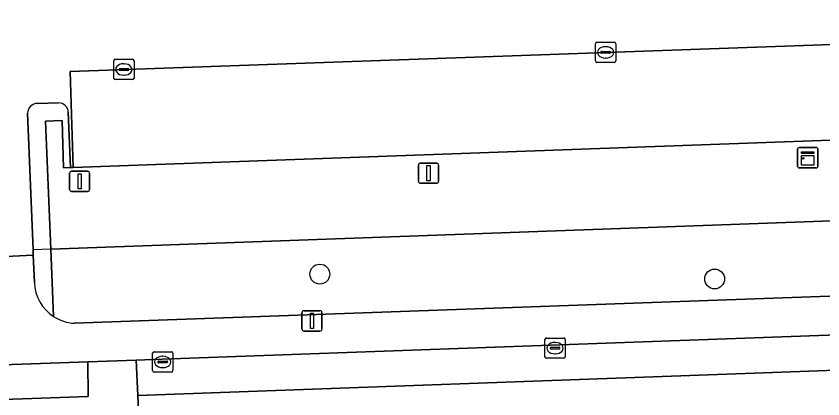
# Model space of a CAD drawing. Extents: x 160554 to 161248, y 385329 to 386506.
# Drawn here: x 160849.63 to 160889.36, y 386154.93 to 386173.79 of the extents above; entities that cross this region are included whole.
import ezdxf

# ---------------------------------------------------------------- set-up
doc = ezdxf.new("R2010")
doc.units = 0
for name, color, linetype in [('IMGEO_Boom', 7, 'Continuous'), ('IMGEO_Groenvoorziening', 7, 'Continuous'), ('IMGEO_Hek', 7, 'Continuous'), ('IMGEO_Kast', 7, 'Continuous'), ('IMGEO_Kolk', 7, 'Continuous'), ('IMGEO_Lichtmast', 7, 'Continuous'), ('IMGEO_Parkeervlak_open', 7, 'Continuous'), ('IMGEO_Rijbaan_lokaal_gesloten', 7, 'Continuous'), ('IMGEO_Rijbaan_lokaal_open', 7, 'Continuous'), ('IMGEO_Voetpad_halfverhard', 7, 'Continuous'), ('IMGEO_Voetpad_open', 7, 'Continuous')]:
    doc.layers.add(name, color=color, linetype=linetype)

msp = doc.modelspace()

# ---------------------------------------------------------------- linework, layer by layer
at = {"layer": 'IMGEO_Boom'}
for centre in [(160864.582, 386161.077), (160884.026, 386160.839)]:
    msp.add_circle(centre, 0.489, dxfattribs=at)
at = {"layer": 'IMGEO_Groenvoorziening'}
msp.add_lwpolyline([(160929.326, 386169.103), (160852.434, 386166.33), (160852.306, 386166.329), (160851.964, 386166.323), (160851.895, 386168.64), (160851.07, 386168.617), (160851.33, 386162.312), (160905.175, 386164.259), (160930.967, 386165.192), (160930.714, 386171.592), (160929.891, 386171.562), (160929.978, 386169.127)], close=True, dxfattribs=at)
for points in [[(160905.175, 386164.259), (160851.33, 386162.312), (160851.467, 386158.992)], [(160852.492, 386158.653), (160905.302, 386160.553), (160905.175, 386164.259)]]:
    msp.add_lwpolyline(points, dxfattribs=at)
msp.add_arc((160852.611, 386160.733), 2.083, 236.6816, 266.717, dxfattribs=at)
at = {"layer": 'IMGEO_Hek'}
msp.add_lwpolyline([(160905.175, 386164.259), (160850.44, 386162.28)], dxfattribs=at)
at = {"layer": 'IMGEO_Kast'}
for p, q in [((160888.108, 386166.388), (160888.108, 386167.229)), ((160888.108, 386167.229), (160888.108, 386166.388)), ((160888.183, 386167.313), (160889.024, 386167.313)), ((160889.024, 386167.313), (160888.183, 386167.313)), ((160889.108, 386167.238), (160889.108, 386166.397)), ((160889.108, 386166.397), (160889.108, 386167.238)), ((160889.033, 386166.313), (160888.192, 386166.313)), ((160888.192, 386166.313), (160889.033, 386166.313))]:
    msp.add_line(p, q, dxfattribs=at)
for points in [[(160888.303, 386167.103), (160888.903, 386167.103), (160888.903, 386167.018), (160888.303, 386167.018), (160888.303, 386167.103)], [(160888.303, 386166.928), (160888.903, 386166.928), (160888.903, 386166.439), (160888.303, 386166.439), (160888.303, 386166.928)]]:
    msp.add_lwpolyline(points, dxfattribs=at)
msp.add_circle((160888.387, 386166.777), 0.0377, dxfattribs=at)
for centre, start, end in [((160888.186, 386167.235), 92.4484, 184.2845), ((160888.186, 386167.235), 92.4484, 184.2845), ((160889.03, 386167.235), 2.4484, 94.2845), ((160889.03, 386167.235), 2.4484, 94.2845), ((160888.186, 386166.391), 182.4484, 274.2845), ((160888.186, 386166.391), 182.4484, 274.2845), ((160889.03, 386166.391), 272.4484, 4.2845), ((160889.03, 386166.391), 272.4484, 4.2845)]:
    msp.add_arc(centre, 0.0779, start, end, dxfattribs=at)
at = {"layer": 'IMGEO_Kolk'}
for p, q in [((160878.155, 386171.58), (160878.155, 386172.432)), ((160878.23, 386172.506), (160879.082, 386172.506)), ((160878.643, 386172.286), (160878.668, 386172.286)), ((160879.156, 386172.432), (160879.156, 386171.58)), ((160878.414, 386172), (160878.414, 386172.012)), ((160878.852, 386171.963), (160878.454, 386171.963)), ((160878.457, 386172.049), (160878.855, 386172.049)), ((160878.898, 386172.012), (160878.898, 386172)), ((160854.43, 386170.736), (160854.43, 386171.588)), ((160854.505, 386171.662), (160855.357, 386171.662)), ((160854.918, 386171.442), (160854.943, 386171.442)), ((160855.431, 386171.588), (160855.431, 386170.736)), ((160879.082, 386171.506), (160878.23, 386171.506)), ((160878.666, 386171.726), (160878.641, 386171.726)), ((160854.689, 386171.156), (160854.689, 386171.168)), ((160855.127, 386171.119), (160854.729, 386171.119)), ((160854.732, 386171.205), (160855.13, 386171.205)), ((160855.173, 386171.168), (160855.173, 386171.156)), ((160855.357, 386170.662), (160854.505, 386170.662)), ((160854.941, 386170.882), (160854.916, 386170.882)), ((160875.742, 386157.929), (160876.594, 386157.929)), ((160875.667, 386157.003), (160875.667, 386157.855)), ((160875.969, 386157.472), (160876.367, 386157.472)), ((160876.155, 386157.709), (160876.18, 386157.709)), ((160876.668, 386157.855), (160876.668, 386157.003)), ((160856.345, 386156.322), (160856.345, 386157.174)), ((160856.42, 386157.248), (160857.272, 386157.248)), ((160857.346, 386157.174), (160857.346, 386156.322)), ((160875.926, 386157.423), (160875.926, 386157.435)), ((160876.364, 386157.386), (160875.966, 386157.386)), ((160876.178, 386157.149), (160876.153, 386157.149)), ((160876.41, 386157.435), (160876.41, 386157.423)), ((160856.604, 386156.742), (160856.604, 386156.754)), ((160857.042, 386156.705), (160856.644, 386156.705)), ((160856.647, 386156.791), (160857.045, 386156.791)), ((160856.833, 386157.028), (160856.858, 386157.028)), ((160857.088, 386156.754), (160857.088, 386156.742)), ((160876.594, 386156.929), (160875.742, 386156.929)), ((160856.856, 386156.468), (160856.831, 386156.468)), ((160857.272, 386156.248), (160856.42, 386156.248))]:
    msp.add_line(p, q, dxfattribs=at)
for points in [[(160878.155, 386171.58), (160878.155, 386172.432)], [(160878.23, 386172.506), (160879.082, 386172.506)], [(160879.156, 386172.432), (160879.156, 386171.58)], [(160854.43, 386170.736), (160854.43, 386171.588)], [(160854.505, 386171.662), (160855.357, 386171.662)], [(160855.431, 386171.588), (160855.431, 386170.736)], [(160879.082, 386171.506), (160878.23, 386171.506)], [(160855.357, 386170.662), (160854.505, 386170.662)], [(160875.742, 386157.929), (160876.594, 386157.929)], [(160875.667, 386157.003), (160875.667, 386157.855)], [(160876.668, 386157.855), (160876.668, 386157.003)], [(160856.345, 386156.322), (160856.345, 386157.174)], [(160856.42, 386157.248), (160857.272, 386157.248)], [(160857.346, 386157.174), (160857.346, 386156.322)], [(160876.594, 386156.929), (160875.742, 386156.929)], [(160857.272, 386156.248), (160856.42, 386156.248)]]:
    msp.add_lwpolyline(points, dxfattribs=at)
for centre, radius, start, end in [((160878.232, 386172.43), 0.0765, 91.552, 178.448), ((160878.232, 386172.43), 0.0765, 91.552, 178.448), ((160879.08, 386172.43), 0.0765, 1.552, 88.448), ((160879.08, 386172.43), 0.0765, 1.552, 88.448), ((160878.454, 386172.009), 0.0403, 85.8775, 175.7526), ((160878.451, 386171.999), 0.0366, 178.938, 274.7102), ((160878.855, 386172.006), 0.043, 264.8664, 352.4533), ((160878.859, 386172.011), 0.0386, 1.7309, 96.639), ((160854.507, 386171.586), 0.0765, 91.552, 178.448), ((160854.507, 386171.586), 0.0765, 91.552, 178.448), ((160855.355, 386171.586), 0.0765, 1.552, 88.448), ((160855.355, 386171.586), 0.0765, 1.552, 88.448), ((160878.232, 386171.582), 0.0765, 181.552, 268.448), ((160878.232, 386171.582), 0.0765, 181.552, 268.448), ((160879.08, 386171.582), 0.0765, 271.552, 358.448), ((160879.08, 386171.582), 0.0765, 271.552, 358.448), ((160854.729, 386171.165), 0.0403, 85.8775, 175.7526), ((160854.726, 386171.155), 0.0366, 178.938, 274.7102), ((160855.13, 386171.162), 0.043, 264.8664, 352.4533), ((160855.134, 386171.167), 0.0386, 1.7309, 96.639), ((160854.507, 386170.738), 0.0765, 181.552, 268.448), ((160854.507, 386170.738), 0.0765, 181.552, 268.448), ((160855.355, 386170.738), 0.0765, 271.552, 358.448), ((160855.355, 386170.738), 0.0765, 271.552, 358.448), ((160875.744, 386157.853), 0.0765, 91.552, 178.448), ((160875.744, 386157.853), 0.0765, 91.552, 178.448), ((160876.592, 386157.853), 0.0765, 1.552, 88.448), ((160876.592, 386157.853), 0.0765, 1.552, 88.448), ((160875.966, 386157.432), 0.0403, 85.8775, 175.7526), ((160876.371, 386157.434), 0.0386, 1.7309, 96.639), ((160856.422, 386157.172), 0.0765, 91.552, 178.448), ((160856.422, 386157.172), 0.0765, 91.552, 178.448), ((160857.27, 386157.172), 0.0765, 1.552, 88.448), ((160857.27, 386157.172), 0.0765, 1.552, 88.448), ((160875.963, 386157.422), 0.0366, 178.938, 274.7102), ((160876.367, 386157.429), 0.043, 264.8664, 352.4533), ((160856.644, 386156.751), 0.0403, 85.8775, 175.7526), ((160856.641, 386156.741), 0.0366, 178.938, 274.7102), ((160857.045, 386156.748), 0.043, 264.8664, 352.4533), ((160857.049, 386156.753), 0.0386, 1.7309, 96.639), ((160875.744, 386157.005), 0.0765, 181.552, 268.448), ((160875.744, 386157.005), 0.0765, 181.552, 268.448), ((160876.592, 386157.005), 0.0765, 271.552, 358.448), ((160876.592, 386157.005), 0.0765, 271.552, 358.448), ((160856.422, 386156.324), 0.0765, 181.552, 268.448), ((160856.422, 386156.324), 0.0765, 181.552, 268.448), ((160857.27, 386156.324), 0.0765, 271.552, 358.448), ((160857.27, 386156.324), 0.0765, 271.552, 358.448)]:
    msp.add_arc(centre, radius, start, end, dxfattribs=at)
for centre, major_axis, ratio, start_param, end_param in [((160878.642, 386172.006), (-0.387, 0.002), 0.722429, 4.712389, 7.853982), ((160878.667, 386172.006), (-0.39, 0.002), 0.717154, 1.570796, 4.712389), ((160854.917, 386171.162), (-0.387, 0.002), 0.722429, 4.712389, 7.853982), ((160854.942, 386171.162), (-0.39, 0.002), 0.717154, 1.570796, 4.712389), ((160876.154, 386157.429), (-0.387, 0.002), 0.722429, 4.712389, 7.853982), ((160876.179, 386157.429), (-0.39, 0.002), 0.717154, 1.570796, 4.712389), ((160856.832, 386156.748), (-0.387, 0.002), 0.722429, 4.712389, 7.853982), ((160856.857, 386156.748), (-0.39, 0.002), 0.717154, 1.570796, 4.712389)]:
    msp.add_ellipse(centre, major_axis=major_axis, ratio=ratio, start_param=start_param, end_param=end_param, dxfattribs=at)
at = {"layer": 'IMGEO_Lichtmast'}
for p, q in [((160869.44, 386165.651), (160869.44, 386166.451)), ((160869.44, 386166.451), (160869.44, 386165.651)), ((160869.54, 386166.551), (160870.33, 386166.551)), ((160870.33, 386166.551), (160869.54, 386166.551)), ((160870.43, 386166.451), (160870.43, 386165.651)), ((160870.43, 386165.651), (160870.43, 386166.451)), ((160852.255, 386165.249), (160852.255, 386166.049)), ((160852.255, 386166.049), (160852.255, 386165.249)), ((160852.355, 386166.149), (160853.145, 386166.149)), ((160853.145, 386166.149), (160852.355, 386166.149)), ((160853.245, 386166.049), (160853.245, 386165.249)), ((160853.245, 386165.249), (160853.245, 386166.049)), ((160870.33, 386165.551), (160869.54, 386165.551)), ((160869.54, 386165.551), (160870.33, 386165.551)), ((160853.145, 386165.149), (160852.355, 386165.149)), ((160852.355, 386165.149), (160853.145, 386165.149)), ((160863.697, 386158.374), (160863.697, 386159.174)), ((160863.697, 386159.174), (160863.697, 386158.374)), ((160863.797, 386159.274), (160864.587, 386159.274)), ((160864.587, 386159.274), (160863.797, 386159.274)), ((160864.687, 386159.174), (160864.687, 386158.374)), ((160864.687, 386158.374), (160864.687, 386159.174)), ((160864.587, 386158.274), (160863.797, 386158.274)), ((160863.797, 386158.274), (160864.587, 386158.274))]:
    msp.add_line(p, q, dxfattribs=at)
for points in [[(160869.86, 386166.426), (160870.01, 386166.426), (160870.01, 386165.676), (160869.86, 386165.676), (160869.86, 386166.426)], [(160852.675, 386166.024), (160852.825, 386166.024), (160852.825, 386165.274), (160852.675, 386165.274), (160852.675, 386166.024)], [(160864.117, 386159.149), (160864.267, 386159.149), (160864.267, 386158.399), (160864.117, 386158.399), (160864.117, 386159.149)]]:
    msp.add_lwpolyline(points, dxfattribs=at)
for centre, start, end in [((160869.54, 386166.451), 90, 180), ((160869.54, 386166.451), 90, 180), ((160870.33, 386166.451), 0, 90), ((160870.33, 386166.451), 360, 90), ((160852.355, 386166.049), 90, 180), ((160852.355, 386166.049), 90, 180), ((160853.145, 386166.049), 0, 90), ((160853.145, 386166.049), 360, 90), ((160869.54, 386165.651), 180, 270), ((160869.54, 386165.651), 180, 270), ((160870.33, 386165.651), 270, 0), ((160870.33, 386165.651), 270, 0), ((160852.355, 386165.249), 180, 270), ((160852.355, 386165.249), 180, 270), ((160853.145, 386165.249), 270, 0), ((160853.145, 386165.249), 270, 0), ((160863.797, 386159.174), 90, 180), ((160863.797, 386159.174), 90, 180), ((160864.587, 386159.174), 0, 90), ((160864.587, 386159.174), 360, 90), ((160863.797, 386158.374), 180, 270), ((160863.797, 386158.374), 180, 270), ((160864.587, 386158.374), 270, 0), ((160864.587, 386158.374), 270, 0)]:
    msp.add_arc(centre, 0.1, start, end, dxfattribs=at)
at = {"layer": 'IMGEO_Parkeervlak_open'}
msp.add_lwpolyline([(160929.224, 386171.982), (160929.16, 386173.791), (160852.286, 386171.061), (160852.434, 386166.33), (160929.326, 386169.103)], close=True, dxfattribs=at)
at = {"layer": 'IMGEO_Rijbaan_lokaal_gesloten'}
msp.add_lwpolyline([(161019.886, 386162.79), (161012.869, 386162.535), (161012.256, 386162.508), (160994.145, 386161.836), (160993.891, 386161.823), (160956.093, 386160.471), (160936.592, 386159.774), (160930.498, 386159.55), (160916.009, 386159.026), (160885.974, 386157.94), (160856.814, 386156.884), (160855.532, 386156.837), (160855.623, 386155.101), (160886.438, 386156.212), (160930.544, 386157.837)], dxfattribs=at)
msp.add_lwpolyline([(160853.165, 386156.751), (160836.399, 386156.169), (160836.492, 386154.451), (160853.168, 386155.053)], close=True, dxfattribs=at)
at = {"layer": 'IMGEO_Rijbaan_lokaal_open'}
for points in [[(160852.195, 386169.063), (160852.306, 386166.329), (160852.434, 386166.33), (160852.286, 386171.061), (160929.16, 386173.791), (160929.224, 386171.982), (160929.377, 386172.253), (160931.13, 386172.319)], [(160850.686, 386169.486), (160851.718, 386169.512)], [(160847.44, 386168.894), (160847.745, 386161.879), (160850.472, 386162.016), (160850.461, 386162.281), (160850.187, 386169.004)], [(161020.049, 386161.035), (160930.544, 386157.837), (160886.438, 386156.212), (160855.623, 386155.101), (160855.734, 386152.543), (160886.579, 386153.705), (160930.562, 386155.29), (161019.987, 386158.535)], [(160855.734, 386152.543), (160855.623, 386155.101), (160855.532, 386156.837), (160853.165, 386156.751), (160853.168, 386155.053), (160836.492, 386154.451), (160836.399, 386156.169), (160833.979, 386156.036), (160834.064, 386154.328), (160834.176, 386151.782), (160834.283, 386150.031), (160835.242, 386150.074), (160836.823, 386150.146)]]:
    msp.add_lwpolyline(points, dxfattribs=at)
for centre, radius, start, end in [((160850.68, 386168.992), 0.494, 89.3551, 178.6593), ((160851.726, 386169.042), 0.47, 2.5282, 90.9357)]:
    msp.add_arc(centre, radius, start, end, dxfattribs=at)
at = {"layer": 'IMGEO_Voetpad_halfverhard'}
for points in [[(160851.718, 386169.512), (160850.686, 386169.486)], [(160850.187, 386169.004), (160850.461, 386162.281), (160850.472, 386162.016), (160850.527, 386160.663)], [(160851.07, 386168.617), (160851.895, 386168.64), (160851.964, 386166.323), (160852.306, 386166.329), (160852.195, 386169.063)], [(160851.467, 386158.992), (160851.33, 386162.312), (160851.07, 386168.617)]]:
    msp.add_lwpolyline(points, dxfattribs=at)
for centre, radius, start, end in [((160850.68, 386168.992), 0.494, 89.3551, 178.6593), ((160851.726, 386169.042), 0.47, 2.5282, 90.9357), ((160852.607, 386160.733), 2.082, 181.9387, 236.78)]:
    msp.add_arc(centre, radius, start, end, dxfattribs=at)
at = {"layer": 'IMGEO_Voetpad_open'}
for points in [[(160796.064, 386154.65), (160826.115, 386155.745), (160832.121, 386155.974), (160833.979, 386156.036), (160836.399, 386156.169), (160853.165, 386156.751), (160855.532, 386156.837), (160856.814, 386156.884), (160885.974, 386157.94), (160916.009, 386159.026), (160930.498, 386159.55), (160930.486, 386160.726), (160936.553, 386160.966), (160936.592, 386159.774), (160956.093, 386160.471), (160993.891, 386161.823), (160994.145, 386161.836), (160994.095, 386163.05), (161012.205, 386163.695), (161012.256, 386162.508), (161012.869, 386162.535), (161019.886, 386162.79)], [(160850.527, 386160.663), (160850.472, 386162.016), (160847.745, 386161.879), (160847.846, 386159.551)], [(160930.054, 386161.444), (160905.302, 386160.553), (160852.492, 386158.653)]]:
    msp.add_lwpolyline(points, dxfattribs=at)
for centre, radius, start, end in [((160852.607, 386160.733), 2.082, 181.9387, 236.78), ((160852.611, 386160.733), 2.083, 236.6816, 266.717)]:
    msp.add_arc(centre, radius, start, end, dxfattribs=at)

doc.saveas('drawing.dxf')
